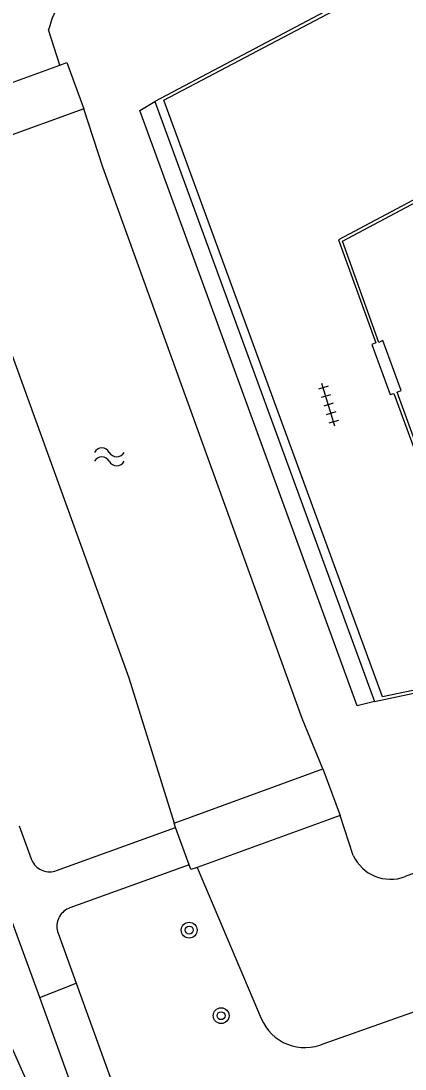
# Model space of a CAD drawing. Extents: x 135999 to 138000, y 396000 to 398501.
# Drawn here: x 136274.6 to 136294, y 396472.5 to 396525.5 of the extents above; entities that cross this region are included whole.
import ezdxf

# ---------------------------------------------------------------- set-up
doc = ezdxf.new("R2010")
doc.units = 0
for name, color, linetype in [('gg-knt-trap', 7, 'Continuous'), ('gg-kntw-bovenkant insteek waterloop', 7, 'Continuous'), ('gg-kwrk-kunstwerk', 7, 'Continuous'), ('gg-kwrk-kunstwerk niveau 01', 7, 'Continuous'), ('gt-grn-groengrens', 7, 'Continuous'), ('gt-symb-boom', 7, 'Continuous'), ('gt-symb-tegel verharding', 7, 'Continuous'), ('gt-symb-watersymbool', 7, 'Continuous')]:
    doc.layers.add(name, color=color, linetype=linetype)

# ---------------------------------------------------------------- blocks, each defined once
blk = doc.blocks.new('gt0-WA')
at = {"layer": 'gt-symb-watersymbool'}
for centre, start, end in [((-0.323, 0.022), 28.0725, 151.9275), ((0.427, 0.422), 208.0725, 331.9275), ((-0.323, -0.428), 28.0725, 151.9275), ((0.427, -0.028), 208.0725, 331.9275)]:
    blk.add_arc(centre, 0.425, start, end, dxfattribs=at)
blk = doc.blocks.new('gt0-TEG1')
at = {"layer": 'gt-symb-tegel verharding'}
for p, q in [((-1.125, 0), (1.125, 0)), ((-0.9, -0.25), (-0.9, 0.25)), ((-0.45, -0.25), (-0.45, 0.25)), ((0, -0.25), (0, 0.25)), ((0.45, -0.25), (0.45, 0.25)), ((0.9, -0.25), (0.9, 0.25))]:
    blk.add_line(p, q, dxfattribs=at)
blk = doc.blocks.new('gt0-BOOM')
at = {"layer": 'gt-symb-boom'}
for radius in [0.4, 0.2]:
    blk.add_circle((0, 0), radius, dxfattribs=at)

msp = doc.modelspace()

# ---------------------------------------------------------------- linework, layer by layer
at = {"layer": 'gg-knt-trap'}
msp.add_lwpolyline([(136292.469, 396491.105), (136291.585, 396490.89), (136280.62, 396520.995), (136281.377, 396521.439)], dxfattribs=at)
at = {"layer": 'gg-kntw-bovenkant insteek waterloop'}
for p, q in [((136276.586, 396523.282), (136276.016, 396525.067)), ((136314.943, 396490.058), (136294.007, 396482.252)), ((136289.931, 396473.814), (136326.862, 396486.888)), ((136291.396, 396483.323), (136290.736, 396485.341)), ((136283.512, 396482.721), (136286.751, 396475.076))]:
    msp.add_line(p, q, dxfattribs=at)
for points in [[(136289.86, 396487.696), (136288.813, 396490.243), (136278.752, 396518.116), (136277.789, 396521.075)], [(136270.593, 396518.47), (136280.057, 396492.306), (136282.348, 396484.95)], [(136273.321, 396475.455), (136275.178, 396471.285), (136283.309, 396447.74)]]:
    msp.add_lwpolyline(points, dxfattribs=at)
for centre, radius, start, end in [((136280.743, 396523.924), 4.863, 128.016, 166.4123), ((136293.28, 396484.198), 2.077, 204.9146, 290.4797), ((136288.957, 396475.997), 2.39, 202.6523, 294.0559)]:
    msp.add_arc(centre, radius, start, end, dxfattribs=at)
at = {"layer": 'gg-kwrk-kunstwerk'}
msp.add_line((136281.377, 396521.439), (136292.469, 396491.105), dxfattribs=at)
for points in [[(136303.348, 396521.04), (136299.685, 396531.146), (136281.377, 396521.439)], [(136290.642, 396514.446), (136292.537, 396509.235), (136292.34, 396509.15), (136293.256, 396506.623), (136293.444, 396506.675), (136296.194, 396499.21), (136310.036, 396502.083), (136312.438, 396495.434), (136292.865, 396491.349), (136281.83, 396521.503), (136299.599, 396530.905), (136303.153, 396521.112), (136290.642, 396514.446)], [(136310.133, 396502.275), (136296.279, 396499.38), (136293.614, 396506.741), (136293.82, 396506.833), (136292.893, 396509.356), (136292.683, 396509.253), (136290.843, 396514.39), (136303.348, 396521.04)], [(136292.469, 396491.105), (136312.719, 396495.403), (136310.133, 396502.275)]]:
    msp.add_lwpolyline(points, dxfattribs=at)
at = {"layer": 'gg-kwrk-kunstwerk niveau 01'}
for p, q in [((136269.703, 396520.779), (136276.586, 396523.282)), ((136277.789, 396521.075), (136270.593, 396518.47)), ((136282.348, 396484.95), (136289.86, 396487.696)), ((136289.86, 396487.696), (136290.736, 396485.341)), ((136290.736, 396485.341), (136283.512, 396482.721)), ((136282.425, 396484.737), (136282.348, 396484.95)), ((136283.106, 396482.849), (136282.425, 396484.737))]:
    msp.add_line(p, q, dxfattribs=at)
for points in [[(136276.586, 396523.282), (136276.942, 396523.412), (136277.789, 396521.075)], [(136283.512, 396482.721), (136283.194, 396482.606), (136283.106, 396482.849)]]:
    msp.add_lwpolyline(points, dxfattribs=at)
at = {"layer": 'gt-grn-groengrens'}
for p, q in [((136275.565, 396476.134), (136277.408, 396476.866)), ((136277.408, 396476.866), (136289.224, 396444.24)), ((136278.474, 396468.088), (136275.565, 396476.134))]:
    msp.add_line(p, q, dxfattribs=at)
for points in [[(136274.526, 396484.821), (136275.128, 396483.159), (136275.162, 396483.079), (136275.202, 396483.001), (136275.249, 396482.928), (136275.302, 396482.858), (136275.36, 396482.794), (136275.425, 396482.735), (136275.494, 396482.682), (136275.567, 396482.635), (136275.645, 396482.594), (136275.725, 396482.561), (136275.808, 396482.535), (136275.893, 396482.516), (136275.98, 396482.504), (136276.067, 396482.5), (136276.154, 396482.504), (136276.241, 396482.515), (136276.326, 396482.534), (136276.409, 396482.56), (136282.425, 396484.737)], [(136283.106, 396482.849), (136277.09, 396480.679), (136277.01, 396480.646), (136276.932, 396480.606), (136276.859, 396480.559), (136276.789, 396480.506), (136276.725, 396480.447), (136276.666, 396480.383), (136276.613, 396480.314), (136276.566, 396480.24), (136276.525, 396480.163), (136276.492, 396480.083), (136276.465, 396479.999), (136276.446, 396479.914), (136276.435, 396479.828), (136276.431, 396479.741), (136276.435, 396479.654), (136276.446, 396479.567), (136276.465, 396479.482), (136276.491, 396479.399), (136277.408, 396476.866)], [(136275.565, 396476.134), (136274.181, 396479.961), (136244.029, 396469.03)]]:
    msp.add_lwpolyline(points, dxfattribs=at)

# ---------------------------------------------------------------- block references
at = {"layer": 'gt-symb-boom'}
for p in [(136283.112, 396479.549), (136284.722, 396475.222)]:
    msp.add_blockref('gt0-BOOM', p, dxfattribs=at)
at = {"layer": 'gt-symb-tegel verharding', "rotation": 106.85839876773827}
msp.add_blockref('gt0-TEG1', (136290.141, 396506.112), dxfattribs=at)
at = {"layer": 'gt-symb-watersymbool'}
msp.add_blockref('gt0-WA', (136279.026, 396503.482), dxfattribs=at)

doc.saveas('drawing.dxf')
